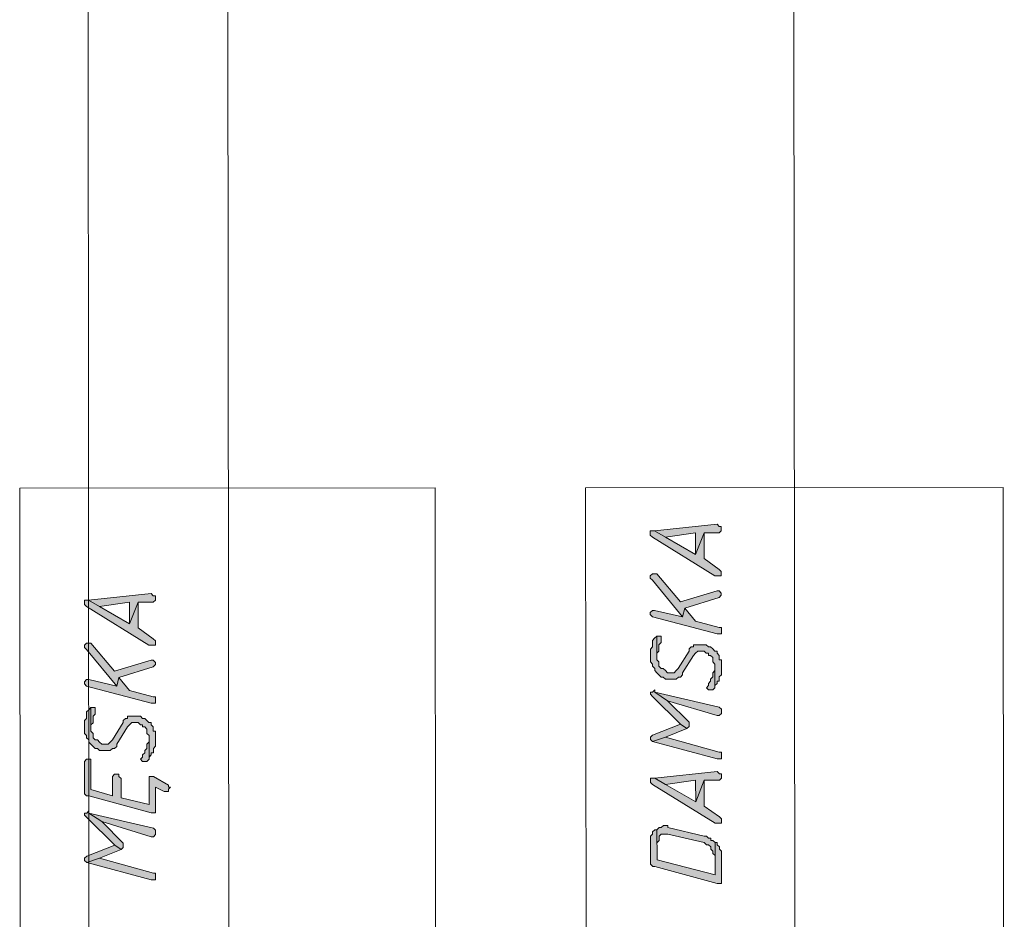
# Model space of a CAD drawing. Header units: inches. Extents: x -5850 to 5646, y 8947 to 13007.
# Tile 468 of 548: x -1150 to -956, y 11268 to 11445. Entities that reach past the tile are written whole.
import ezdxf

# ---------------------------------------------------------------- set-up
doc = ezdxf.new("R2010")
doc.units = ezdxf.units.IN
doc.header["$MEASUREMENT"] = 0
for name, color, linetype in [('at_Entity', 7, 'Continuous'), ('at_Rect', 7, 'Continuous'), ('at_Solid', 7, 'Continuous')]:
    doc.layers.add(name, color=color, linetype=linetype)

msp = doc.modelspace()

# ---------------------------------------------------------------- hatches: boundary and pattern name
at = {"layer": 'at_Solid', "lineweight": 20}
for points in [[(-1025.85, 11344), (-1025.85, 11343.58), (-1025.43, 11343.15), (-1013.17, 11335.56), (-1011.9, 11335.57), (-1011.9, 11336.41), (-1012.33, 11336.83), (-1015.29, 11338.94), (-1015.29, 11344.01), (-1016.98, 11339.78), (-1022.89, 11343.16), (-1025, 11344.42), (-1025.85, 11344.42)], [(-1025, 11344.42), (-1022.89, 11343.16), (-1016.98, 11344), (-1016.98, 11339.78), (-1015.29, 11344.01), (-1012.33, 11344.01), (-1011.91, 11344.43), (-1011.91, 11345.28), (-1012.34, 11345.28), (-1012.75, 11345.7)], [(-1025.84, 11335.13), (-1025.42, 11334.71), (-1019.5, 11327.53), (-1019.08, 11329.22), (-1012.32, 11331.34), (-1011.9, 11331.76), (-1011.9, 11332.18), (-1012.32, 11332.6), (-1012.74, 11332.6), (-1019.92, 11330.49), (-1024.57, 11335.97), (-1025.42, 11335.97), (-1025.84, 11335.55)], [(-1136.09, 11330.8), (-1133.97, 11329.54), (-1128.06, 11330.39), (-1128.06, 11326.17), (-1126.37, 11330.39), (-1123.41, 11330.4), (-1122.99, 11330.82), (-1122.99, 11331.66), (-1123.41, 11331.66), (-1123.84, 11332.08)], [(-1136.93, 11330.38), (-1136.93, 11329.96), (-1136.51, 11329.54), (-1124.25, 11321.94), (-1122.98, 11321.94), (-1122.99, 11322.79), (-1123.4, 11323.21), (-1126.37, 11325.33), (-1126.37, 11330.39), (-1128.06, 11326.17), (-1133.97, 11329.54), (-1136.09, 11330.8), (-1136.93, 11330.8)], [(-1025.84, 11327.95), (-1025.41, 11327.52), (-1012.74, 11324.16), (-1011.89, 11324.16), (-1011.89, 11325), (-1011.89, 11325.43), (-1012.32, 11325.43), (-1016.96, 11326.69), (-1019.08, 11329.22), (-1019.5, 11327.53), (-1024.99, 11328.79), (-1025.41, 11328.79), (-1025.84, 11328.37)], [(-1025.83, 11319.92), (-1025.83, 11318.65), (-1025.41, 11318.23), (-1025.4, 11317.81), (-1024.98, 11317.39), (-1024.98, 11316.96), (-1024.56, 11316.54), (-1024.14, 11316.12), (-1023.71, 11315.7), (-1023.29, 11315.7), (-1022.87, 11315.28), (-1020.76, 11315.28), (-1020.33, 11315.7), (-1019.91, 11315.7), (-1019.49, 11316.12), (-1019.49, 11316.55), (-1017.38, 11319.93), (-1016.96, 11320.35), (-1016.54, 11320.77), (-1015.27, 11320.77), (-1014.85, 11320.36), (-1014.43, 11320.36), (-1014.43, 11319.93), (-1014, 11319.93), (-1013.58, 11319.51), (-1013.58, 11318.66), (-1013.15, 11318.24), (-1013.15, 11313.6), (-1013.15, 11314.02), (-1012.73, 11314.44), (-1012.73, 11314.87), (-1012.31, 11314.87), (-1012.31, 11315.71), (-1011.89, 11316.13), (-1011.89, 11319.09), (-1012.31, 11319.09), (-1012.31, 11319.93), (-1012.73, 11320.36), (-1012.73, 11320.78), (-1013.16, 11320.78), (-1013.58, 11321.2), (-1014, 11321.62), (-1014.43, 11321.62), (-1014.85, 11322.04), (-1017.38, 11322.04), (-1017.38, 11321.62), (-1017.8, 11321.62), (-1018.23, 11321.2), (-1018.23, 11320.77), (-1020.34, 11317.39), (-1020.76, 11316.97), (-1021.18, 11316.55), (-1022.45, 11316.55), (-1022.87, 11316.96), (-1023.29, 11317.39), (-1023.71, 11317.39), (-1024.14, 11317.81), (-1024.14, 11318.65), (-1024.56, 11319.08), (-1024.56, 11323.72), (-1024.99, 11323.3), (-1025.41, 11322.88), (-1025.41, 11321.61), (-1025.83, 11321.19), (-1025.83, 11320.35)], [(-1024.56, 11323.72), (-1024.56, 11319.5), (-1024.56, 11320.35), (-1024.14, 11320.77), (-1024.14, 11322.03), (-1023.72, 11322.46), (-1023.72, 11322.88), (-1023.72, 11323.72), (-1024.14, 11323.72)], [(-1136.92, 11321.51), (-1136.5, 11321.09), (-1130.58, 11313.91), (-1130.16, 11315.6), (-1123.4, 11317.72), (-1122.98, 11318.15), (-1122.98, 11318.56), (-1123.4, 11318.99), (-1123.82, 11318.99), (-1131, 11316.87), (-1135.65, 11322.36), (-1136.5, 11322.36), (-1136.92, 11321.93)], [(-1014.84, 11313.6), (-1014.42, 11313.17), (-1013.57, 11313.17), (-1013.15, 11313.6), (-1013.15, 11317.82), (-1013.15, 11316.97), (-1013.58, 11316.55), (-1013.58, 11315.71), (-1014, 11315.29), (-1014, 11314.86), (-1014.42, 11314.44), (-1014.42, 11314.02)], [(-1136.91, 11314.33), (-1136.49, 11313.91), (-1123.82, 11310.54), (-1122.97, 11310.54), (-1122.98, 11311.39), (-1122.98, 11311.81), (-1123.39, 11311.81), (-1128.05, 11313.07), (-1130.16, 11315.6), (-1130.58, 11313.91), (-1136.07, 11315.18), (-1136.5, 11315.18), (-1136.91, 11314.75)], [(-1025.82, 11312.32), (-1025.4, 11311.89), (-1019.9, 11306.41), (-1018.64, 11305.56), (-1018.21, 11305.99), (-1018.21, 11306.41), (-1018.21, 11306.84), (-1022.44, 11311.05), (-1024.98, 11312.74), (-1024.98, 11313.16), (-1025.4, 11312.74), (-1025.82, 11312.74)], [(-1024.98, 11312.74), (-1022.44, 11311.05), (-1012.72, 11308.11), (-1012.3, 11308.11), (-1011.88, 11308.53), (-1011.88, 11308.95), (-1011.88, 11309.37), (-1012.3, 11309.8)], [(-1136.91, 11305.88), (-1136.9, 11304.62), (-1136.49, 11304.19), (-1136.49, 11303.77), (-1136.06, 11303.35), (-1136.06, 11302.93), (-1135.64, 11302.5), (-1135.21, 11302.08), (-1134.79, 11301.66), (-1134.37, 11301.66), (-1133.95, 11301.24), (-1131.83, 11301.24), (-1131.41, 11301.67), (-1130.99, 11301.67), (-1130.57, 11302.08), (-1130.57, 11302.51), (-1128.46, 11305.89), (-1128.04, 11306.31), (-1127.62, 11306.74), (-1126.35, 11306.74), (-1125.93, 11306.32), (-1125.5, 11306.32), (-1125.5, 11305.89), (-1125.08, 11305.89), (-1124.65, 11305.47), (-1124.65, 11304.63), (-1124.23, 11304.2), (-1124.23, 11299.56), (-1124.23, 11299.98), (-1123.81, 11300.4), (-1123.81, 11300.82), (-1123.38, 11300.83), (-1123.38, 11301.67), (-1122.97, 11302.09), (-1122.97, 11305.05), (-1123.39, 11305.05), (-1123.39, 11305.89), (-1123.81, 11306.32), (-1123.81, 11306.74), (-1124.24, 11306.74), (-1124.66, 11307.16), (-1125.08, 11307.58), (-1125.5, 11307.58), (-1125.93, 11308.01), (-1128.46, 11308), (-1128.46, 11307.58), (-1128.88, 11307.58), (-1129.31, 11307.15), (-1129.31, 11306.74), (-1131.42, 11303.36), (-1131.83, 11302.93), (-1132.26, 11302.51), (-1133.52, 11302.51), (-1133.95, 11302.93), (-1134.37, 11303.35), (-1134.79, 11303.35), (-1135.21, 11303.77), (-1135.22, 11304.62), (-1135.64, 11305.04), (-1135.64, 11309.69), (-1136.07, 11309.26), (-1136.49, 11308.84), (-1136.49, 11307.57), (-1136.91, 11307.15), (-1136.91, 11306.31)], [(-1135.64, 11309.69), (-1135.64, 11305.46), (-1135.64, 11306.31), (-1135.22, 11306.73), (-1135.22, 11308), (-1134.79, 11308.42), (-1134.8, 11308.84), (-1134.8, 11309.69), (-1135.22, 11309.69)], [(-1025.82, 11303.45), (-1025.39, 11303.03), (-1022.86, 11303.87), (-1018.64, 11305.56), (-1019.9, 11306.41), (-1025.39, 11304.29), (-1025.82, 11303.87)], [(-1025.39, 11303.03), (-1012.71, 11299.66), (-1011.87, 11299.66), (-1011.87, 11300.5), (-1011.87, 11300.92), (-1012.3, 11300.92), (-1022.86, 11303.87)], [(-1125.92, 11299.56), (-1125.5, 11299.13), (-1124.65, 11299.13), (-1124.23, 11299.56), (-1124.23, 11303.78), (-1124.23, 11302.94), (-1124.65, 11302.51), (-1124.65, 11301.67), (-1125.07, 11301.25), (-1125.07, 11300.82), (-1125.5, 11300.4), (-1125.5, 11299.98)], [(-1136.9, 11298.7), (-1136.89, 11293.21), (-1136.89, 11292.79), (-1136.48, 11292.37), (-1136.05, 11292.37), (-1123.8, 11289), (-1122.96, 11289), (-1122.96, 11294.07), (-1121.27, 11293.23), (-1120.42, 11293.23), (-1120.42, 11293.65), (-1120, 11294.07), (-1120.42, 11294.07), (-1120.42, 11294.49), (-1123.38, 11296.18), (-1124.23, 11296.18), (-1124.22, 11290.69), (-1129.71, 11291.95), (-1129.71, 11295.75), (-1130.14, 11296.17), (-1130.14, 11296.6), (-1130.99, 11296.6), (-1131.41, 11296.17), (-1131.41, 11292.37), (-1135.63, 11293.63), (-1135.63, 11299.55), (-1136.48, 11299.55), (-1136.9, 11299.12)], [(-1024.96, 11295.84), (-1022.85, 11294.58), (-1016.94, 11295.43), (-1016.93, 11291.21), (-1015.25, 11295.43), (-1012.29, 11295.43), (-1011.87, 11295.86), (-1011.87, 11296.7), (-1012.29, 11296.7), (-1012.71, 11297.13)], [(-1025.81, 11295.42), (-1025.81, 11295), (-1025.38, 11294.58), (-1013.13, 11286.99), (-1011.86, 11286.99), (-1011.86, 11287.83), (-1012.29, 11288.25), (-1015.24, 11290.36), (-1015.25, 11295.43), (-1016.93, 11291.21), (-1022.85, 11294.58), (-1024.96, 11295.84), (-1025.81, 11295.84)], [(-1136.89, 11288.56), (-1136.47, 11288.14), (-1130.97, 11282.66), (-1129.7, 11281.82), (-1129.28, 11282.23), (-1129.28, 11282.66), (-1129.28, 11283.08), (-1133.51, 11287.3), (-1136.05, 11288.99), (-1136.05, 11289.41), (-1136.47, 11288.99), (-1136.89, 11288.99)], [(-1136.05, 11288.99), (-1133.51, 11287.3), (-1123.79, 11284.35), (-1123.37, 11284.35), (-1122.95, 11284.78), (-1122.95, 11285.2), (-1122.95, 11285.62), (-1123.37, 11286.04)], [(-1024.53, 11285.71), (-1024.53, 11283.17), (-1024.11, 11283.59), (-1024.11, 11284.44), (-1023.69, 11284.87), (-1022.42, 11284.87), (-1015.24, 11283.18), (-1014.81, 11282.76), (-1014.39, 11282.76), (-1013.97, 11282.34), (-1013.97, 11281.92), (-1013.54, 11281.5), (-1013.54, 11281.07), (-1013.12, 11280.65), (-1013.12, 11276.85), (-1013.12, 11283.19), (-1013.55, 11283.6), (-1013.97, 11283.6), (-1013.97, 11284.03), (-1014.39, 11284.03), (-1014.81, 11284.45), (-1015.24, 11284.45), (-1022.42, 11286.13), (-1022.42, 11286.56), (-1023.26, 11286.56), (-1023.69, 11286.13), (-1024.11, 11286.13)], [(-1025.8, 11283.59), (-1025.79, 11279.37), (-1025.79, 11278.95), (-1025.37, 11278.52), (-1024.95, 11278.52), (-1012.69, 11275.16), (-1011.85, 11275.16), (-1011.86, 11281.5), (-1012.28, 11281.92), (-1012.28, 11282.34), (-1012.7, 11282.76), (-1012.7, 11283.19), (-1013.12, 11283.19), (-1013.12, 11276.85), (-1024.52, 11279.8), (-1024.53, 11285.71), (-1024.95, 11285.71), (-1025.38, 11285.29), (-1025.38, 11284.86), (-1025.8, 11284.44), (-1025.8, 11284.02)], [(-1136.88, 11279.7), (-1136.46, 11279.27), (-1133.93, 11280.12), (-1129.7, 11281.82), (-1130.97, 11282.66), (-1136.47, 11280.54), (-1136.88, 11280.12)], [(-1136.46, 11279.27), (-1123.79, 11275.9), (-1122.94, 11275.9), (-1122.94, 11276.75), (-1122.94, 11277.17), (-1123.36, 11277.17), (-1133.93, 11280.12)]]:
    msp.add_hatch(color=7, dxfattribs=at).paths.add_polyline_path(points)

# ---------------------------------------------------------------- linework, layer by layer
at = {"layer": 'at_Entity', "color": 7, "lineweight": 20}
for p, q in [((-997.33, 11099.46), (-997.72, 11538.75)), ((-1108.42, 11100.2), (-1108.8, 11521.33)), ((-1136.2, 11455.41), (-1134.83, 9922.95)), ((-1025, 11344.42), (-1025.85, 11344.42)), ((-1025.85, 11344.42), (-1025.85, 11344)), ((-1012.75, 11345.7), (-1025, 11344.42)), ((-1025, 11344.42), (-1022.89, 11343.16)), ((-1022.89, 11343.16), (-1025, 11344.42)), ((-1012.34, 11345.28), (-1012.75, 11345.7)), ((-1011.91, 11345.28), (-1012.34, 11345.28)), ((-1012.33, 11344.01), (-1011.91, 11344.43)), ((-1011.91, 11344.43), (-1011.91, 11345.28)), ((-1025.85, 11344), (-1025.85, 11343.58)), ((-1025.85, 11343.58), (-1025.43, 11343.15)), ((-1025.43, 11343.15), (-1013.17, 11335.56)), ((-1022.89, 11343.16), (-1016.98, 11344)), ((-1016.98, 11339.78), (-1022.89, 11343.16)), ((-1016.98, 11339.78), (-1015.29, 11344.01)), ((-1015.29, 11344.01), (-1016.98, 11339.78)), ((-1016.98, 11344), (-1016.98, 11339.78)), ((-1015.29, 11344.01), (-1012.33, 11344.01)), ((-1015.29, 11338.94), (-1015.29, 11344.01)), ((-1012.33, 11336.83), (-1015.29, 11338.94)), ((-1011.9, 11336.41), (-1012.33, 11336.83)), ((-1025.42, 11335.97), (-1025.84, 11335.55)), ((-1025.84, 11335.55), (-1025.84, 11335.13)), ((-1025.84, 11335.13), (-1025.84, 11335.13)), ((-1025.84, 11335.13), (-1025.42, 11334.71)), ((-1024.57, 11335.97), (-1025.42, 11335.97)), ((-1025.42, 11334.71), (-1019.5, 11327.53)), ((-1019.92, 11330.49), (-1024.57, 11335.97)), ((-1013.17, 11335.56), (-1011.9, 11335.57)), ((-1011.9, 11335.57), (-1011.9, 11336.41)), ((-1011.9, 11336.41), (-1011.9, 11336.41)), ((-1123.84, 11332.08), (-1136.09, 11330.8)), ((-1123.41, 11331.66), (-1123.84, 11332.08)), ((-1122.99, 11331.66), (-1123.41, 11331.66)), ((-1122.99, 11330.82), (-1122.99, 11331.66)), ((-1012.74, 11332.6), (-1019.92, 11330.49)), ((-1019.08, 11329.22), (-1012.32, 11331.34)), ((-1012.32, 11332.6), (-1012.74, 11332.6)), ((-1011.9, 11332.18), (-1012.32, 11332.6)), ((-1012.32, 11331.34), (-1011.9, 11331.76)), ((-1012.32, 11331.34), (-1012.32, 11331.34)), ((-1011.9, 11331.76), (-1011.9, 11332.18)), ((-1011.9, 11332.18), (-1011.9, 11332.18)), ((-1136.09, 11330.8), (-1136.93, 11330.8)), ((-1136.93, 11330.8), (-1136.93, 11330.38)), ((-1136.93, 11330.38), (-1136.93, 11329.96)), ((-1136.93, 11329.96), (-1136.51, 11329.54)), ((-1136.51, 11329.54), (-1124.25, 11321.94)), ((-1136.09, 11330.8), (-1133.97, 11329.54)), ((-1133.97, 11329.54), (-1136.09, 11330.8)), ((-1133.97, 11329.54), (-1128.06, 11330.39)), ((-1128.06, 11326.17), (-1133.97, 11329.54)), ((-1128.06, 11330.39), (-1128.06, 11326.17)), ((-1128.06, 11326.17), (-1126.37, 11330.39)), ((-1126.37, 11330.39), (-1128.06, 11326.17)), ((-1126.37, 11330.39), (-1123.41, 11330.4)), ((-1126.37, 11325.33), (-1126.37, 11330.39)), ((-1123.41, 11330.4), (-1122.99, 11330.82)), ((-1019.5, 11327.53), (-1019.08, 11329.22)), ((-1019.08, 11329.22), (-1019.5, 11327.53)), ((-1016.96, 11326.69), (-1019.08, 11329.22)), ((-1025.41, 11328.79), (-1025.84, 11328.37)), ((-1025.84, 11328.37), (-1025.84, 11327.95)), ((-1025.84, 11327.95), (-1025.84, 11327.95)), ((-1025.84, 11327.95), (-1025.41, 11327.52)), ((-1024.99, 11328.79), (-1025.41, 11328.79)), ((-1025.41, 11327.52), (-1025.41, 11327.52)), ((-1025.41, 11327.52), (-1012.74, 11324.16)), ((-1019.5, 11327.53), (-1024.99, 11328.79)), ((-1123.4, 11323.21), (-1126.37, 11325.33)), ((-1012.32, 11325.43), (-1016.96, 11326.69)), ((-1011.89, 11325.43), (-1012.32, 11325.43)), ((-1011.89, 11325), (-1011.89, 11325.43)), ((-1122.99, 11322.79), (-1123.4, 11323.21)), ((-1024.99, 11323.3), (-1025.41, 11322.88)), ((-1024.56, 11323.72), (-1024.99, 11323.3)), ((-1024.99, 11323.3), (-1024.99, 11323.3)), ((-1024.56, 11323.72), (-1024.56, 11319.5)), ((-1024.14, 11323.72), (-1024.56, 11323.72)), ((-1024.56, 11319.08), (-1024.56, 11323.72)), ((-1024.56, 11323.72), (-1024.56, 11323.72)), ((-1023.72, 11323.72), (-1024.14, 11323.72)), ((-1023.72, 11322.88), (-1023.72, 11323.72)), ((-1012.74, 11324.16), (-1011.89, 11324.16)), ((-1011.89, 11324.16), (-1011.89, 11325)), ((-1136.5, 11322.36), (-1136.92, 11321.93)), ((-1136.92, 11321.93), (-1136.92, 11321.51)), ((-1136.92, 11321.51), (-1136.92, 11321.51)), ((-1136.92, 11321.51), (-1136.5, 11321.09)), ((-1135.65, 11322.36), (-1136.5, 11322.36)), ((-1131, 11316.87), (-1135.65, 11322.36)), ((-1124.25, 11321.94), (-1122.98, 11321.94)), ((-1122.98, 11321.94), (-1122.99, 11322.79)), ((-1122.99, 11322.79), (-1122.99, 11322.79)), ((-1025.41, 11321.61), (-1025.83, 11321.19)), ((-1025.83, 11321.19), (-1025.83, 11320.35)), ((-1025.41, 11322.88), (-1025.41, 11321.61)), ((-1024.14, 11322.03), (-1023.72, 11322.46)), ((-1024.14, 11320.77), (-1024.14, 11322.03)), ((-1023.72, 11322.46), (-1023.72, 11322.88)), ((-1017.8, 11321.62), (-1018.23, 11321.2)), ((-1018.23, 11321.2), (-1018.23, 11320.77)), ((-1017.38, 11321.62), (-1017.8, 11321.62)), ((-1014.85, 11322.04), (-1017.38, 11322.04)), ((-1017.38, 11322.04), (-1017.38, 11321.62)), ((-1014.43, 11321.62), (-1014.85, 11322.04)), ((-1014, 11321.62), (-1014.43, 11321.62)), ((-1013.58, 11321.2), (-1014, 11321.62)), ((-1013.16, 11320.78), (-1013.58, 11321.2)), ((-1013.58, 11321.2), (-1013.58, 11321.2)), ((-1136.5, 11321.09), (-1130.58, 11313.91)), ((-1025.83, 11320.35), (-1025.83, 11319.92)), ((-1025.83, 11319.92), (-1025.83, 11318.65)), ((-1024.56, 11320.35), (-1024.14, 11320.77)), ((-1024.56, 11319.5), (-1024.56, 11320.35)), ((-1018.23, 11320.77), (-1020.34, 11317.39)), ((-1019.49, 11316.55), (-1017.38, 11319.93)), ((-1017.38, 11319.93), (-1016.96, 11320.35)), ((-1016.96, 11320.35), (-1016.54, 11320.77)), ((-1016.96, 11320.35), (-1016.96, 11320.35)), ((-1016.54, 11320.77), (-1015.27, 11320.77)), ((-1015.27, 11320.77), (-1014.85, 11320.36)), ((-1014.85, 11320.36), (-1014.43, 11320.36)), ((-1014.43, 11320.36), (-1014.43, 11319.93)), ((-1014.43, 11319.93), (-1014, 11319.93)), ((-1014, 11319.93), (-1013.58, 11319.51)), ((-1013.58, 11319.51), (-1013.58, 11318.66)), ((-1012.73, 11320.78), (-1013.16, 11320.78)), ((-1012.73, 11320.36), (-1012.73, 11320.78)), ((-1012.31, 11319.93), (-1012.73, 11320.36)), ((-1012.31, 11319.09), (-1012.31, 11319.93)), ((-1123.82, 11318.99), (-1131, 11316.87)), ((-1130.16, 11315.6), (-1123.4, 11317.72)), ((-1123.4, 11318.99), (-1123.82, 11318.99)), ((-1122.98, 11318.56), (-1123.4, 11318.99)), ((-1123.4, 11317.72), (-1122.98, 11318.15)), ((-1123.4, 11317.72), (-1123.4, 11317.72)), ((-1122.98, 11318.15), (-1122.98, 11318.56)), ((-1122.98, 11318.56), (-1122.98, 11318.56)), ((-1025.83, 11318.65), (-1025.41, 11318.23)), ((-1025.41, 11318.23), (-1025.4, 11317.81)), ((-1025.4, 11317.81), (-1025.4, 11317.81)), ((-1025.4, 11317.81), (-1024.98, 11317.39)), ((-1024.98, 11317.39), (-1024.98, 11316.96)), ((-1024.14, 11318.65), (-1024.56, 11319.08)), ((-1024.14, 11317.81), (-1024.14, 11318.65)), ((-1023.71, 11317.39), (-1024.14, 11317.81)), ((-1023.29, 11317.39), (-1023.71, 11317.39)), ((-1022.87, 11316.96), (-1023.29, 11317.39)), ((-1020.34, 11317.39), (-1020.76, 11316.97)), ((-1013.58, 11318.66), (-1013.15, 11318.24)), ((-1013.15, 11318.24), (-1013.15, 11313.6)), ((-1013.15, 11313.6), (-1013.15, 11317.82)), ((-1013.15, 11317.82), (-1013.15, 11316.97)), ((-1011.89, 11319.09), (-1012.31, 11319.09)), ((-1011.89, 11316.13), (-1011.89, 11319.09)), ((-1130.58, 11313.91), (-1130.16, 11315.6)), ((-1130.16, 11315.6), (-1130.58, 11313.91)), ((-1128.05, 11313.07), (-1130.16, 11315.6)), ((-1024.98, 11316.96), (-1024.56, 11316.54)), ((-1024.56, 11316.54), (-1024.56, 11316.54)), ((-1024.56, 11316.54), (-1024.14, 11316.12)), ((-1024.14, 11316.12), (-1024.14, 11316.12)), ((-1024.14, 11316.12), (-1023.71, 11315.7)), ((-1023.71, 11315.7), (-1023.29, 11315.7)), ((-1023.29, 11315.7), (-1022.87, 11315.28)), ((-1022.45, 11316.55), (-1022.87, 11316.96)), ((-1022.87, 11316.96), (-1022.87, 11316.96)), ((-1021.18, 11316.55), (-1022.45, 11316.55)), ((-1020.76, 11316.97), (-1021.18, 11316.55)), ((-1020.76, 11316.97), (-1020.76, 11316.97)), ((-1020.76, 11315.28), (-1020.33, 11315.7)), ((-1020.33, 11315.7), (-1019.91, 11315.7)), ((-1019.91, 11315.7), (-1019.49, 11316.12)), ((-1019.49, 11316.12), (-1019.49, 11316.55)), ((-1013.58, 11315.71), (-1014, 11315.29)), ((-1013.15, 11316.97), (-1013.58, 11316.55)), ((-1013.58, 11316.55), (-1013.58, 11315.71)), ((-1012.31, 11315.71), (-1011.89, 11316.13)), ((-1012.31, 11314.87), (-1012.31, 11315.71)), ((-1136.5, 11315.18), (-1136.91, 11314.75)), ((-1136.91, 11314.75), (-1136.91, 11314.33)), ((-1136.91, 11314.33), (-1136.91, 11314.33)), ((-1136.91, 11314.33), (-1136.49, 11313.91)), ((-1136.07, 11315.18), (-1136.5, 11315.18)), ((-1136.49, 11313.91), (-1136.49, 11313.91)), ((-1136.49, 11313.91), (-1123.82, 11310.54)), ((-1130.58, 11313.91), (-1136.07, 11315.18)), ((-1022.87, 11315.28), (-1020.76, 11315.28)), ((-1014.42, 11314.02), (-1014.84, 11313.6)), ((-1014.84, 11313.6), (-1014.84, 11313.6)), ((-1014.84, 11313.6), (-1014.42, 11313.17)), ((-1014, 11314.86), (-1014.42, 11314.44)), ((-1014.42, 11314.44), (-1014.42, 11314.02)), ((-1014.42, 11314.02), (-1014.42, 11314.02)), ((-1014, 11315.29), (-1014, 11314.86)), ((-1013.57, 11313.17), (-1013.15, 11313.6)), ((-1013.15, 11314.02), (-1012.73, 11314.44)), ((-1013.15, 11313.6), (-1013.15, 11314.02)), ((-1012.73, 11314.44), (-1012.73, 11314.87)), ((-1012.73, 11314.87), (-1012.31, 11314.87)), ((-1123.39, 11311.81), (-1128.05, 11313.07)), ((-1122.98, 11311.81), (-1123.39, 11311.81)), ((-1122.98, 11311.39), (-1122.98, 11311.81)), ((-1025.4, 11312.74), (-1025.82, 11312.74)), ((-1025.82, 11312.74), (-1025.82, 11312.32)), ((-1025.82, 11312.32), (-1025.82, 11312.32)), ((-1025.82, 11312.32), (-1025.4, 11311.89)), ((-1024.98, 11313.16), (-1025.4, 11312.74)), ((-1025.4, 11311.89), (-1019.9, 11306.41)), ((-1024.98, 11312.74), (-1024.98, 11313.16)), ((-1024.98, 11312.74), (-1022.44, 11311.05)), ((-1012.3, 11309.8), (-1024.98, 11312.74)), ((-1022.44, 11311.05), (-1024.98, 11312.74)), ((-1014.42, 11313.17), (-1013.57, 11313.17)), ((-1135.64, 11309.69), (-1136.07, 11309.26)), ((-1135.64, 11309.69), (-1135.64, 11305.46)), ((-1135.22, 11309.69), (-1135.64, 11309.69)), ((-1135.64, 11305.04), (-1135.64, 11309.69)), ((-1135.64, 11309.69), (-1135.64, 11309.69)), ((-1134.8, 11309.69), (-1135.22, 11309.69)), ((-1134.8, 11308.84), (-1134.8, 11309.69)), ((-1123.82, 11310.54), (-1122.97, 11310.54)), ((-1122.97, 11310.54), (-1122.98, 11311.39)), ((-1022.44, 11311.05), (-1012.72, 11308.11)), ((-1018.21, 11306.84), (-1022.44, 11311.05)), ((-1011.88, 11309.37), (-1012.3, 11309.8)), ((-1136.07, 11309.26), (-1136.49, 11308.84)), ((-1136.49, 11308.84), (-1136.49, 11307.57)), ((-1136.07, 11309.26), (-1136.07, 11309.26)), ((-1135.22, 11308), (-1134.79, 11308.42)), ((-1135.22, 11306.73), (-1135.22, 11308)), ((-1134.79, 11308.42), (-1134.8, 11308.84)), ((-1125.93, 11308.01), (-1128.46, 11308)), ((-1128.46, 11308), (-1128.46, 11307.58)), ((-1125.5, 11307.58), (-1125.93, 11308.01)), ((-1012.72, 11308.11), (-1012.3, 11308.11)), ((-1012.3, 11308.11), (-1011.88, 11308.53)), ((-1011.88, 11308.95), (-1011.88, 11309.37)), ((-1011.88, 11308.53), (-1011.88, 11308.95)), ((-1136.49, 11307.57), (-1136.91, 11307.15)), ((-1136.91, 11307.15), (-1136.91, 11306.31)), ((-1136.91, 11306.31), (-1136.91, 11305.88)), ((-1136.91, 11305.88), (-1136.9, 11304.62)), ((-1135.64, 11306.31), (-1135.22, 11306.73)), ((-1135.64, 11305.46), (-1135.64, 11306.31)), ((-1129.31, 11306.74), (-1131.42, 11303.36)), ((-1130.57, 11302.51), (-1128.46, 11305.89)), ((-1128.88, 11307.58), (-1129.31, 11307.15)), ((-1129.31, 11307.15), (-1129.31, 11306.74)), ((-1128.46, 11307.58), (-1128.88, 11307.58)), ((-1128.46, 11305.89), (-1128.04, 11306.31)), ((-1128.04, 11306.31), (-1127.62, 11306.74)), ((-1128.04, 11306.31), (-1128.04, 11306.31)), ((-1127.62, 11306.74), (-1126.35, 11306.74)), ((-1126.35, 11306.74), (-1125.93, 11306.32)), ((-1125.93, 11306.32), (-1125.5, 11306.32)), ((-1125.08, 11307.58), (-1125.5, 11307.58)), ((-1125.5, 11306.32), (-1125.5, 11305.89)), ((-1125.5, 11305.89), (-1125.08, 11305.89)), ((-1124.66, 11307.16), (-1125.08, 11307.58)), ((-1125.08, 11305.89), (-1124.65, 11305.47)), ((-1124.24, 11306.74), (-1124.66, 11307.16)), ((-1124.66, 11307.16), (-1124.66, 11307.16)), ((-1123.81, 11306.74), (-1124.24, 11306.74)), ((-1123.81, 11306.32), (-1123.81, 11306.74)), ((-1123.39, 11305.89), (-1123.81, 11306.32)), ((-1123.39, 11305.05), (-1123.39, 11305.89)), ((-1019.9, 11306.41), (-1025.39, 11304.29)), ((-1019.9, 11306.41), (-1018.64, 11305.56)), ((-1018.64, 11305.56), (-1019.9, 11306.41)), ((-1018.64, 11305.56), (-1018.21, 11305.99)), ((-1018.21, 11306.41), (-1018.21, 11306.84)), ((-1018.21, 11305.99), (-1018.21, 11306.41)), ((-1136.9, 11304.62), (-1136.49, 11304.19)), ((-1136.49, 11304.19), (-1136.49, 11303.77)), ((-1135.22, 11304.62), (-1135.64, 11305.04)), ((-1135.21, 11303.77), (-1135.22, 11304.62)), ((-1124.65, 11305.47), (-1124.65, 11304.63)), ((-1124.65, 11304.63), (-1124.23, 11304.2)), ((-1124.23, 11304.2), (-1124.23, 11299.56)), ((-1122.97, 11305.05), (-1123.39, 11305.05)), ((-1122.97, 11302.09), (-1122.97, 11305.05)), ((-1025.39, 11304.29), (-1025.82, 11303.87)), ((-1025.82, 11303.87), (-1025.82, 11303.45)), ((-1025.39, 11304.29), (-1025.39, 11304.29)), ((-1022.86, 11303.87), (-1025.39, 11303.03)), ((-1025.39, 11303.03), (-1022.86, 11303.87)), ((-1022.86, 11303.87), (-1018.64, 11305.56)), ((-1012.3, 11300.92), (-1022.86, 11303.87)), ((-1136.49, 11303.77), (-1136.49, 11303.77)), ((-1136.49, 11303.77), (-1136.06, 11303.35)), ((-1136.06, 11303.35), (-1136.06, 11302.93)), ((-1136.06, 11302.93), (-1135.64, 11302.5)), ((-1135.64, 11302.5), (-1135.64, 11302.5)), ((-1135.64, 11302.5), (-1135.21, 11302.08)), ((-1134.79, 11303.35), (-1135.21, 11303.77)), ((-1135.21, 11302.08), (-1135.21, 11302.08)), ((-1135.21, 11302.08), (-1134.79, 11301.66)), ((-1134.37, 11303.35), (-1134.79, 11303.35)), ((-1133.95, 11302.93), (-1134.37, 11303.35)), ((-1133.52, 11302.51), (-1133.95, 11302.93)), ((-1133.95, 11302.93), (-1133.95, 11302.93)), ((-1132.26, 11302.51), (-1133.52, 11302.51)), ((-1131.83, 11302.93), (-1132.26, 11302.51)), ((-1131.42, 11303.36), (-1131.83, 11302.93)), ((-1131.83, 11302.93), (-1131.83, 11302.93)), ((-1130.99, 11301.67), (-1130.57, 11302.08)), ((-1130.57, 11302.08), (-1130.57, 11302.51)), ((-1124.23, 11302.94), (-1124.65, 11302.51)), ((-1124.65, 11302.51), (-1124.65, 11301.67)), ((-1124.23, 11299.56), (-1124.23, 11303.78)), ((-1124.23, 11303.78), (-1124.23, 11302.94)), ((-1123.38, 11301.67), (-1122.97, 11302.09)), ((-1025.82, 11303.45), (-1025.82, 11303.45)), ((-1025.82, 11303.45), (-1025.39, 11303.03)), ((-1025.39, 11303.03), (-1012.71, 11299.66)), ((-1025.39, 11303.03), (-1025.39, 11303.03)), ((-1134.79, 11301.66), (-1134.37, 11301.66)), ((-1134.37, 11301.66), (-1133.95, 11301.24)), ((-1133.95, 11301.24), (-1131.83, 11301.24)), ((-1131.83, 11301.24), (-1131.41, 11301.67)), ((-1131.41, 11301.67), (-1130.99, 11301.67)), ((-1125.5, 11299.98), (-1125.92, 11299.56)), ((-1125.07, 11300.82), (-1125.5, 11300.4)), ((-1125.5, 11300.4), (-1125.5, 11299.98)), ((-1125.5, 11299.98), (-1125.5, 11299.98)), ((-1124.65, 11301.67), (-1125.07, 11301.25)), ((-1125.07, 11301.25), (-1125.07, 11300.82)), ((-1124.23, 11299.98), (-1123.81, 11300.4)), ((-1124.23, 11299.56), (-1124.23, 11299.98)), ((-1123.81, 11300.82), (-1123.38, 11300.83)), ((-1123.81, 11300.4), (-1123.81, 11300.82)), ((-1123.38, 11300.83), (-1123.38, 11301.67)), ((-1011.87, 11300.92), (-1012.3, 11300.92)), ((-1011.87, 11300.5), (-1011.87, 11300.92)), ((-1011.87, 11299.66), (-1011.87, 11300.5)), ((-1136.48, 11299.55), (-1136.9, 11299.12)), ((-1136.9, 11299.12), (-1136.9, 11298.7)), ((-1136.9, 11298.7), (-1136.89, 11293.21)), ((-1135.63, 11299.55), (-1136.48, 11299.55)), ((-1135.63, 11293.63), (-1135.63, 11299.55)), ((-1125.92, 11299.56), (-1125.92, 11299.56)), ((-1125.92, 11299.56), (-1125.5, 11299.13)), ((-1125.5, 11299.13), (-1124.65, 11299.13)), ((-1124.65, 11299.13), (-1124.23, 11299.56)), ((-1012.71, 11299.66), (-1011.87, 11299.66)), ((-1130.99, 11296.6), (-1131.41, 11296.17)), ((-1131.41, 11296.17), (-1131.41, 11292.37)), ((-1130.14, 11296.6), (-1130.99, 11296.6)), ((-1130.14, 11296.17), (-1130.14, 11296.6)), ((-1129.71, 11295.75), (-1130.14, 11296.17)), ((-1123.38, 11296.18), (-1124.23, 11296.18)), ((-1124.23, 11296.18), (-1124.22, 11290.69)), ((-1120.42, 11294.49), (-1123.38, 11296.18)), ((-1012.71, 11297.13), (-1024.96, 11295.84)), ((-1012.29, 11296.7), (-1012.71, 11297.13)), ((-1011.87, 11296.7), (-1012.29, 11296.7)), ((-1011.87, 11295.86), (-1011.87, 11296.7)), ((-1129.71, 11291.95), (-1129.71, 11295.75)), ((-1120.42, 11294.07), (-1120.42, 11294.49)), ((-1024.96, 11295.84), (-1025.81, 11295.84)), ((-1025.81, 11295.84), (-1025.81, 11295.42)), ((-1025.81, 11295.42), (-1025.81, 11295)), ((-1025.81, 11295), (-1025.38, 11294.58)), ((-1025.38, 11294.58), (-1013.13, 11286.99)), ((-1024.96, 11295.84), (-1022.85, 11294.58)), ((-1022.85, 11294.58), (-1024.96, 11295.84)), ((-1022.85, 11294.58), (-1016.94, 11295.43)), ((-1016.93, 11291.21), (-1022.85, 11294.58)), ((-1016.94, 11295.43), (-1016.93, 11291.21)), ((-1016.93, 11291.21), (-1015.25, 11295.43)), ((-1015.25, 11295.43), (-1016.93, 11291.21)), ((-1015.25, 11295.43), (-1012.29, 11295.43)), ((-1015.24, 11290.36), (-1015.25, 11295.43)), ((-1012.29, 11295.43), (-1011.87, 11295.86)), ((-1136.89, 11293.21), (-1136.89, 11292.79)), ((-1136.89, 11292.79), (-1136.48, 11292.37)), ((-1136.48, 11292.37), (-1136.05, 11292.37)), ((-1136.05, 11292.37), (-1123.8, 11289)), ((-1131.41, 11292.37), (-1135.63, 11293.63)), ((-1122.96, 11289), (-1122.96, 11294.07)), ((-1122.96, 11294.07), (-1121.27, 11293.23)), ((-1121.27, 11293.23), (-1120.42, 11293.23)), ((-1120.42, 11293.65), (-1120, 11294.07)), ((-1120, 11294.07), (-1120.42, 11294.07)), ((-1120.42, 11293.23), (-1120.42, 11293.65)), ((-1124.22, 11290.69), (-1129.71, 11291.95)), ((-1012.29, 11288.25), (-1015.24, 11290.36)), ((-1136.47, 11288.99), (-1136.89, 11288.99)), ((-1136.89, 11288.99), (-1136.89, 11288.56)), ((-1136.89, 11288.56), (-1136.89, 11288.56)), ((-1136.89, 11288.56), (-1136.47, 11288.14)), ((-1136.05, 11289.41), (-1136.47, 11288.99)), ((-1136.05, 11288.99), (-1136.05, 11289.41)), ((-1136.05, 11288.99), (-1133.51, 11287.3)), ((-1123.37, 11286.04), (-1136.05, 11288.99)), ((-1133.51, 11287.3), (-1136.05, 11288.99)), ((-1123.8, 11289), (-1122.96, 11289)), ((-1136.47, 11288.14), (-1130.97, 11282.66)), ((-1133.51, 11287.3), (-1123.79, 11284.35)), ((-1129.28, 11283.08), (-1133.51, 11287.3)), ((-1023.26, 11286.56), (-1023.69, 11286.13)), ((-1022.42, 11286.56), (-1023.26, 11286.56)), ((-1022.42, 11286.13), (-1022.42, 11286.56)), ((-1013.13, 11286.99), (-1011.86, 11286.99)), ((-1011.86, 11287.83), (-1012.29, 11288.25)), ((-1011.86, 11286.99), (-1011.86, 11287.83)), ((-1011.86, 11287.83), (-1011.86, 11287.83)), ((-1122.95, 11285.62), (-1123.37, 11286.04)), ((-1123.37, 11284.35), (-1122.95, 11284.78)), ((-1122.95, 11285.2), (-1122.95, 11285.62)), ((-1122.95, 11284.78), (-1122.95, 11285.2)), ((-1025.38, 11284.86), (-1025.8, 11284.44)), ((-1024.95, 11285.71), (-1025.38, 11285.29)), ((-1025.38, 11285.29), (-1025.38, 11284.86)), ((-1024.53, 11285.71), (-1024.95, 11285.71)), ((-1024.11, 11286.13), (-1024.53, 11285.71)), ((-1024.53, 11285.71), (-1024.53, 11283.17)), ((-1024.52, 11279.8), (-1024.53, 11285.71)), ((-1023.69, 11286.13), (-1024.11, 11286.13)), ((-1024.11, 11284.44), (-1023.69, 11284.87)), ((-1023.69, 11284.87), (-1022.42, 11284.87)), ((-1015.24, 11284.45), (-1022.42, 11286.13)), ((-1022.42, 11284.87), (-1015.24, 11283.18)), ((-1130.97, 11282.66), (-1136.47, 11280.54)), ((-1130.97, 11282.66), (-1129.7, 11281.82)), ((-1129.7, 11281.82), (-1130.97, 11282.66)), ((-1129.28, 11282.66), (-1129.28, 11283.08)), ((-1129.28, 11282.23), (-1129.28, 11282.66)), ((-1123.79, 11284.35), (-1123.37, 11284.35)), ((-1025.8, 11284.44), (-1025.8, 11284.02)), ((-1025.8, 11284.02), (-1025.8, 11283.59)), ((-1025.8, 11283.59), (-1025.79, 11279.37)), ((-1024.53, 11283.17), (-1024.11, 11283.59)), ((-1024.53, 11283.17), (-1024.53, 11283.17)), ((-1024.11, 11283.59), (-1024.11, 11284.44)), ((-1024.11, 11284.44), (-1024.11, 11284.44)), ((-1014.81, 11284.45), (-1015.24, 11284.45)), ((-1015.24, 11283.18), (-1015.24, 11283.18)), ((-1015.24, 11283.18), (-1014.81, 11282.76)), ((-1014.39, 11284.03), (-1014.81, 11284.45)), ((-1014.81, 11282.76), (-1014.39, 11282.76)), ((-1013.97, 11284.03), (-1014.39, 11284.03)), ((-1014.39, 11282.76), (-1013.97, 11282.34)), ((-1013.97, 11283.6), (-1013.97, 11284.03)), ((-1013.55, 11283.6), (-1013.97, 11283.6)), ((-1013.12, 11283.19), (-1013.55, 11283.6)), ((-1013.12, 11276.85), (-1013.12, 11283.19)), ((-1012.7, 11283.19), (-1013.12, 11283.19)), ((-1013.12, 11283.19), (-1013.12, 11276.85)), ((-1012.7, 11282.76), (-1012.7, 11283.19)), ((-1012.28, 11282.34), (-1012.7, 11282.76)), ((-1133.93, 11280.12), (-1129.7, 11281.82)), ((-1129.7, 11281.82), (-1129.28, 11282.23)), ((-1013.97, 11282.34), (-1013.97, 11281.92)), ((-1013.97, 11281.92), (-1013.97, 11281.92)), ((-1013.97, 11281.92), (-1013.54, 11281.5)), ((-1013.54, 11281.5), (-1013.54, 11281.07)), ((-1013.54, 11281.07), (-1013.12, 11280.65)), ((-1013.12, 11280.65), (-1013.12, 11276.85)), ((-1012.28, 11281.92), (-1012.28, 11282.34)), ((-1012.28, 11282.34), (-1012.28, 11282.34)), ((-1011.86, 11281.5), (-1012.28, 11281.92)), ((-1011.85, 11275.16), (-1011.86, 11281.5)), ((-1136.47, 11280.54), (-1136.88, 11280.12)), ((-1136.88, 11280.12), (-1136.88, 11279.7)), ((-1136.88, 11279.7), (-1136.88, 11279.7)), ((-1136.88, 11279.7), (-1136.46, 11279.27)), ((-1136.47, 11280.54), (-1136.47, 11280.54)), ((-1133.93, 11280.12), (-1136.46, 11279.27)), ((-1136.46, 11279.27), (-1133.93, 11280.12)), ((-1136.46, 11279.27), (-1123.79, 11275.9)), ((-1136.46, 11279.27), (-1136.46, 11279.27)), ((-1123.36, 11277.17), (-1133.93, 11280.12)), ((-1025.79, 11279.37), (-1025.79, 11278.95)), ((-1025.79, 11278.95), (-1025.37, 11278.52)), ((-1013.12, 11276.85), (-1024.52, 11279.8)), ((-1122.94, 11277.17), (-1123.36, 11277.17)), ((-1122.94, 11276.75), (-1122.94, 11277.17)), ((-1122.94, 11275.9), (-1122.94, 11276.75)), ((-1025.37, 11278.52), (-1024.95, 11278.52)), ((-1024.95, 11278.52), (-1012.69, 11275.16)), ((-1123.79, 11275.9), (-1122.94, 11275.9)), ((-1012.69, 11275.16), (-1011.85, 11275.16))]:
    msp.add_line(p, q, dxfattribs=at)
at = {"layer": 'at_Rect', "color": 7, "lineweight": 20}
for p, q in [((-1149.62, 11352.76), (-1068.1, 11352.83)), ((-1149.62, 11352.76), (-1149.39, 11100.16)), ((-1067.87, 11100.24), (-1068.1, 11352.83)), ((-1038.53, 11352.86), (-956.58, 11352.93)), ((-1038.53, 11352.86), (-1038.3, 11099.42)), ((-956.36, 11099.49), (-956.58, 11352.93))]:
    msp.add_line(p, q, dxfattribs=at)

doc.saveas('drawing.dxf')
